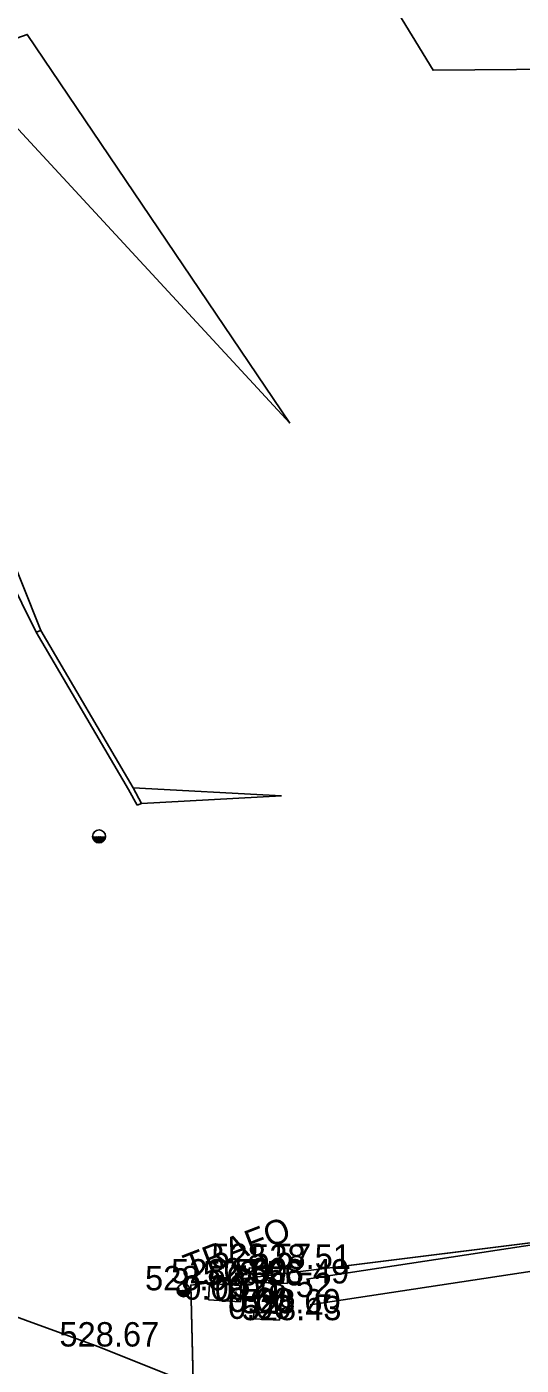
# Model space of a CAD drawing. Extents: x -669393 to -668650, y -1126925 to -1126294.
# Drawn here: x -669022.79 to -669007.59, y -1126871.02 to -1126829.82 of the extents above; entities that cross this region are included whole.
import ezdxf

# ---------------------------------------------------------------- set-up
doc = ezdxf.new("R2010")
doc.units = 0
for name, color, linetype in [('G_Bod_tecka', 7, 'Continuous'), ('G_Bod_vyska', 7, 'Continuous'), ('G_Breh_Teren', 7, 'Continuous'), ('G_Plochy_zpevnene', 7, 'Continuous'), ('G_Ploty', 7, 'Continuous'), ('G_Poznamky_odkaz', 7, 'Continuous'), ('G_Site-Rozvadece', 7, 'Continuous'), ('G_Site-Sloupy', 7, 'Continuous'), ('G_Z_ELsilove_nadz_kotovane', 7, 'Continuous'), ('G_Z_ELsilove_podz_kotovane', 7, 'Continuous'), ('Vrstva 5', 7, 'Continuous')]:
    doc.layers.add(name, color=color, linetype=linetype)

msp = doc.modelspace()

# ---------------------------------------------------------------- linework, layer by layer
at = {"layer": 'G_Bod_tecka'}
for p, q in [((-669015.95, -1126868.02), (-669015.95, -1126868.02)), ((-669014.79, -1126868.05), (-669014.79, -1126868.05)), ((-669017.97, -1126868.71), (-669017.97, -1126868.71)), ((-669017.17, -1126868.5), (-669017.17, -1126868.5)), ((-669016.2, -1126868.56), (-669016.2, -1126868.56)), ((-669015.96, -1126868.46), (-669015.96, -1126868.46)), ((-669014.78, -1126868.5), (-669014.78, -1126868.5)), ((-669017.2, -1126869), (-669017.2, -1126869)), ((-669016.23, -1126869.06), (-669016.23, -1126869.06)), ((-669015.31, -1126868.92), (-669015.31, -1126868.92)), ((-669015.82, -1126869.59), (-669015.82, -1126869.59)), ((-669015.81, -1126869.38), (-669015.81, -1126869.38)), ((-669015.02, -1126869.63), (-669015.02, -1126869.63)), ((-669015.01, -1126869.42), (-669015.01, -1126869.42)), ((-669020.61, -1126870.44), (-669020.61, -1126870.44))]:
    msp.add_line(p, q, dxfattribs=at)
at = {"layer": 'G_Breh_Teren'}
for points in [[(-669022.5, -1126848.46), (-669026.46, -1126840.46), (-669030.54, -1126832.8), (-669022.78, -1126830.06), (-669014.7, -1126842.02)], [(-669014.7, -1126842.02), (-669023.68, -1126832.31), (-669028.45, -1126834.74), (-669025.84, -1126839.71), (-669022.36, -1126848.4)], [(-669019.52, -1126853.25), (-669014.96, -1126853.49)], [(-669014.96, -1126853.49), (-669019.26, -1126853.73)]]:
    msp.add_lwpolyline(points, dxfattribs=at)
at = {"layer": 'G_Plochy_zpevnene'}
for p, q in [((-669022.5, -1126848.46), (-669022.36, -1126848.4)), ((-669022.5, -1126848.46), (-669019.66, -1126853.3)), ((-669019.52, -1126853.25), (-669022.36, -1126848.4)), ((-669019.66, -1126853.3), (-669019.4, -1126853.78)), ((-669019.52, -1126853.25), (-669019.26, -1126853.73)), ((-669019.4, -1126853.78), (-669019.26, -1126853.73))]:
    msp.add_line(p, q, dxfattribs=at)
msp.add_lwpolyline([(-668990.86, -1126836.84), (-668993.75, -1126838.26), (-668997.48, -1126831.06), (-669010.3, -1126831.16), (-669013.64, -1126825.68), (-669019.22, -1126820.35), (-669022.47, -1126822.11)], dxfattribs=at)
at = {"layer": 'G_Ploty'}
msp.add_lwpolyline([(-668990.24, -1126868.37), (-669002.66, -1126871.13), (-669013.5, -1126873.28), (-669020.61, -1126870.44), (-669031.74, -1126866.39), (-669033.91, -1126864.19), (-669036.46, -1126861.23)], dxfattribs=at)
at = {"layer": 'G_Site-Rozvadece'}
for points in [[(-669014.78, -1126868.5), (-669014.79, -1126868.05), (-669015.95, -1126868.02), (-669015.96, -1126868.46), (-669014.78, -1126868.5)], [(-669016.2, -1126868.56), (-669017.17, -1126868.5), (-669017.2, -1126869), (-669016.23, -1126869.06), (-669016.2, -1126868.56)], [(-669015.02, -1126869.63), (-669015.01, -1126869.42), (-669015.81, -1126869.38), (-669015.82, -1126869.59), (-669015.02, -1126869.63)]]:
    msp.add_lwpolyline(points, dxfattribs=at)
at = {"layer": 'G_Site-Sloupy'}
for centre in [(-669020.57, -1126854.74), (-669017.97, -1126868.71), (-669015.31, -1126868.92)]:
    msp.add_circle(centre, 0.2, dxfattribs=at)
for centre, radius in [((-669020.57, -1126854.74), 0.18), ((-669020.57, -1126854.74), 0.16), ((-669020.57, -1126854.74), 0.14), ((-669020.57, -1126854.74), 0.12), ((-669020.57, -1126854.74), 0.1), ((-669020.57, -1126854.74), 0.08), ((-669020.57, -1126854.74), 0.06), ((-669020.57, -1126854.74), 0.04), ((-669020.57, -1126854.74), 0.02), ((-669017.97, -1126868.71), 0.18), ((-669017.97, -1126868.71), 0.16), ((-669017.97, -1126868.71), 0.14), ((-669017.97, -1126868.71), 0.12), ((-669017.97, -1126868.71), 0.1), ((-669017.97, -1126868.71), 0.08), ((-669017.97, -1126868.71), 0.06), ((-669017.97, -1126868.71), 0.04), ((-669017.97, -1126868.71), 0.02), ((-669015.31, -1126868.92), 0.18), ((-669015.31, -1126868.92), 0.16), ((-669015.31, -1126868.92), 0.14), ((-669015.31, -1126868.92), 0.12), ((-669015.31, -1126868.92), 0.1), ((-669015.31, -1126868.92), 0.08), ((-669015.31, -1126868.92), 0.06), ((-669015.31, -1126868.92), 0.04), ((-669015.31, -1126868.92), 0.02)]:
    msp.add_arc(centre, radius, 180, 0, dxfattribs=at)
at = {"layer": 'G_Z_ELsilove_nadz_kotovane'}
for points in [[(-669014.193, -1126868.368), (-668986.895, -1126864.216), (-668986.893, -1126864.216), (-668960.734, -1126860.375), (-668974.256, -1126823.155), (-668986.7, -1126790.76)], [(-669014.074, -1126869.158), (-668986.775, -1126865.008)]]:
    msp.add_lwpolyline(points, dxfattribs=at)
at = {"layer": 'G_Z_ELsilove_podz_kotovane'}
msp.add_lwpolyline([(-669017.66, -1126872.32), (-669017.75, -1126868.55), (-668986.81, -1126864.69), (-668961.76, -1126861.43), (-668974.29, -1126824.76)], dxfattribs=at)
at = {"layer": 'Vrstva 5'}
for p, q in [((-669017.747, -1126868.547), (-668986.813, -1126864.694)), ((-669017.66, -1126872.32), (-669017.747, -1126868.547))]:
    msp.add_line(p, q, dxfattribs=at)

# ---------------------------------------------------------------- texts
at = {"layer": 'G_Bod_vyska'}
for s, p in [('528.57', (-669017.114, -1126868.02)), ('528.51', (-669015.892, -1126868.05)), ('528.50', (-669019.156, -1126868.71)), ('528.50', (-669018.356, -1126868.5)), ('528.56', (-669017.378, -1126868.56)), ('0.00', (-669016.74, -1126868.46)), ('528.49', (-669015.946, -1126868.5)), ('0.00', (-669017.98, -1126869)), ('0.00', (-669017.01, -1126869.06)), ('528.52', (-669016.474, -1126868.92)), ('0.00', (-669016.6, -1126869.59)), ('0.00', (-669016.59, -1126869.38)), ('528.60', (-669016.209, -1126869.42)), ('528.43', (-669016.184, -1126869.63)), ('528.67', (-669021.788, -1126870.44))]:
    msp.add_text(s, height=0.75, dxfattribs=at).set_placement(p)
at = {"layer": 'G_Poznamky_odkaz'}
msp.add_text('TRAFO', height=0.75, rotation=21.0951, dxfattribs=at).set_placement((-669017.783, -1126868.349))

doc.saveas('drawing.dxf')
